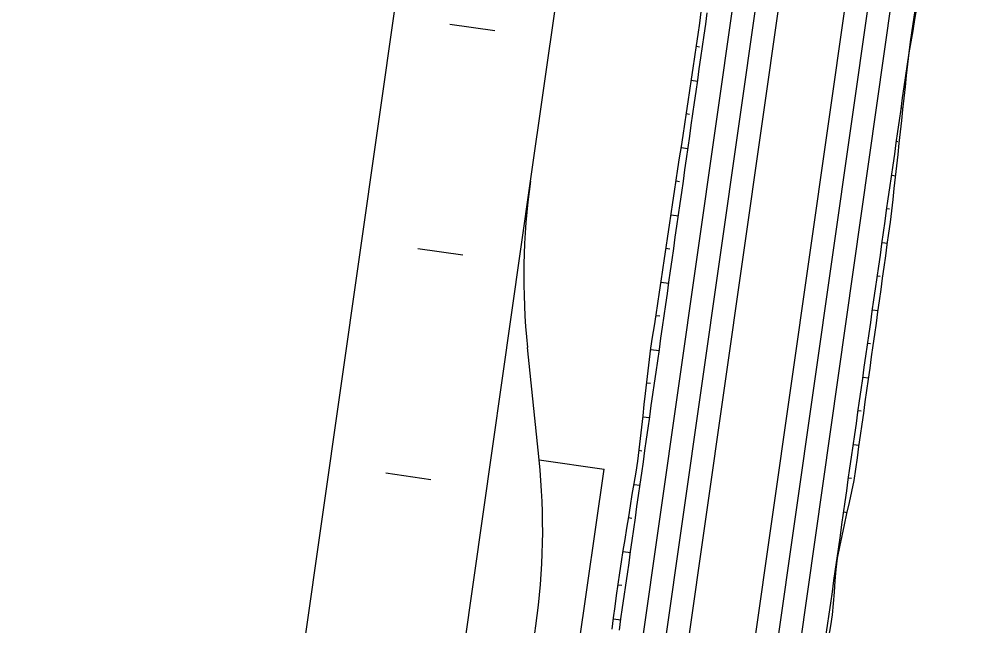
# Model space of a CAD drawing. Extents: x 6503541 to 6503743, y 5888004 to 5888145.
# Drawn here: x 6503703.334 to 6503704.342, y 5888120.739 to 5888121.381 of the extents above; entities that cross this region are included whole.
import ezdxf

# ---------------------------------------------------------------- set-up
doc = ezdxf.new("R2010")
doc.units = 0
doc.layers.add('12', color=7, linetype='Continuous')

msp = doc.modelspace()

# ---------------------------------------------------------------- linework, layer by layer
at = {"layer": '12'}
for p, q in [((6503703.8373, 5888119.6233), (6503705.1208, 5888128.6361)), ((6503703.334, 5888115.918), (6503705.1445, 5888128.6327)), ((6503703.3577, 5888115.9146), (6503705.1683, 5888128.6294)), ((6503703.4266, 5888115.9048), (6503705.2372, 5888128.6195)), ((6503703.4504, 5888115.9014), (6503705.2609, 5888128.6162)), ((6503704.0013, 5888119.5999), (6503705.2847, 5888128.6128)), ((6503703.4869, 5888119.6732), (6503703.8027, 5888121.8909)), ((6503703.8754, 5888121.2097), (6503703.969, 5888121.8672)), ((6503704.0541, 5888121.3516), (6503704.0509, 5888121.3521)), ((6503704.2732, 5888121.3229), (6503704.2728, 5888121.323)), ((6503704.0455, 5888121.3165), (6503704.0521, 5888121.3155)), ((6503704.0436, 5888121.2804), (6503704.0402, 5888121.2809)), ((6503704.2678, 5888121.2874), (6503704.2697, 5888121.2871)), ((6503704.2642, 5888121.2515), (6503704.2627, 5888121.2517)), ((6503704.0348, 5888121.2453), (6503704.042, 5888121.2442)), ((6503703.6532, 5888119.6495), (6503703.8754, 5888121.2097)), ((6503704.0332, 5888121.2091), (6503704.0295, 5888121.2097)), ((6503704.2576, 5888121.2161), (6503704.2619, 5888121.2155)), ((6503704.2552, 5888121.18), (6503704.2525, 5888121.1804)), ((6503704.0241, 5888121.1741), (6503704.0318, 5888121.1729)), ((6503704.0228, 5888121.1379), (6503704.0187, 5888121.1385)), ((6503704.2475, 5888121.1448), (6503704.2532, 5888121.144)), ((6503704.2453, 5888121.1087), (6503704.2424, 5888121.1092)), ((6503704.0134, 5888121.1029), (6503704.0217, 5888121.1017)), ((6503704.2373, 5888121.0735), (6503704.2432, 5888121.0727)), ((6503704.0123, 5888121.0667), (6503704.008, 5888121.0673)), ((6503704.2352, 5888121.0374), (6503704.2322, 5888121.0379)), ((6503703.8844, 5888120.9148), (6503703.872, 5888121.0338)), ((6503704.0027, 5888121.0317), (6503704.0116, 5888121.0305)), ((6503704.2272, 5888121.0022), (6503704.2332, 5888121.0014)), ((6503704.0024, 5888120.9955), (6503703.9984, 5888120.996)), ((6503703.9942, 5888120.9602), (6503704.0014, 5888120.9594)), ((6503704.2252, 5888120.9662), (6503704.2221, 5888120.9666)), ((6503704.217, 5888120.931), (6503704.2232, 5888120.9301)), ((6503703.9932, 5888120.924), (6503703.9901, 5888120.9245)), ((6503703.8844, 5888120.9148), (6503703.9532, 5888120.905)), ((6503703.7788, 5888119.6801), (6503703.9532, 5888120.905)), ((6503703.9849, 5888120.8888), (6503703.9912, 5888120.8879)), ((6503704.2151, 5888120.8949), (6503704.2119, 5888120.8953)), ((6503704.2069, 5888120.8597), (6503704.2106, 5888120.8591)), ((6503703.9826, 5888120.8527), (6503703.9791, 5888120.8533)), ((6503703.9733, 5888120.8178), (6503703.9811, 5888120.8166)), ((6503703.972, 5888120.7816), (6503703.9681, 5888120.7822)), ((6503703.9631, 5888120.7465), (6503703.971, 5888120.7454)), ((6503703.8322, 5888120.3958), (6503703.8811, 5888120.7389))]:
    msp.add_line(p, q, dxfattribs=at)
for points in [[(6503704.276, 5888121.3454), (6503704.2781, 5888121.3572), (6503704.2802, 5888121.369), (6503704.2822, 5888121.3809), (6503704.2841, 5888121.3927), (6503704.2861, 5888121.4045), (6503704.288, 5888121.4164), (6503704.29, 5888121.4282), (6503704.292, 5888121.4401), (6503704.2939, 5888121.4519), (6503704.2959, 5888121.4637), (6503704.2978, 5888121.4756), (6503704.2998, 5888121.4874), (6503704.3015, 5888121.4993), (6503704.3028, 5888121.5112), (6503704.3042, 5888121.5232), (6503704.3055, 5888121.5351), (6503704.3069, 5888121.547), (6503704.3082, 5888121.559), (6503704.3096, 5888121.5709), (6503704.3109, 5888121.5828), (6503704.3123, 5888121.5947), (6503704.3136, 5888121.6067), (6503704.315, 5888121.6186)], [(6503704.188, 5888120.7276), (6503704.1897, 5888120.7395), (6503704.1914, 5888120.7514), (6503704.1931, 5888120.7632), (6503704.1948, 5888120.7751), (6503704.1965, 5888120.787), (6503704.1982, 5888120.7989), (6503704.1999, 5888120.8108), (6503704.2016, 5888120.8226), (6503704.2033, 5888120.8345), (6503704.205, 5888120.8464), (6503704.2067, 5888120.8583), (6503704.2083, 5888120.8702), (6503704.21, 5888120.882), (6503704.2117, 5888120.8939), (6503704.2134, 5888120.9058), (6503704.2151, 5888120.9177), (6503704.2168, 5888120.9296), (6503704.2185, 5888120.9414), (6503704.2202, 5888120.9533), (6503704.2219, 5888120.9652), (6503704.2236, 5888120.9771), (6503704.2253, 5888120.989), (6503704.227, 5888121.0008), (6503704.2286, 5888121.0127), (6503704.2303, 5888121.0246), (6503704.232, 5888121.0365), (6503704.2337, 5888121.0484), (6503704.2354, 5888121.0602), (6503704.2371, 5888121.0721), (6503704.2388, 5888121.084), (6503704.2405, 5888121.0959), (6503704.2422, 5888121.1078), (6503704.2439, 5888121.1196), (6503704.2456, 5888121.1315), (6503704.2473, 5888121.1434), (6503704.2489, 5888121.1553), (6503704.2506, 5888121.1672), (6503704.2523, 5888121.179), (6503704.254, 5888121.1909), (6503704.2557, 5888121.2028), (6503704.2574, 5888121.2147), (6503704.2591, 5888121.2266), (6503704.2608, 5888121.2384), (6503704.2625, 5888121.2503), (6503704.2642, 5888121.2622), (6503704.2659, 5888121.2741), (6503704.2676, 5888121.286), (6503704.2692, 5888121.2978), (6503704.2709, 5888121.3097), (6503704.2726, 5888121.3216), (6503704.2743, 5888121.3335), (6503704.276, 5888121.3454), (6503704.2777, 5888121.3572), (6503704.2794, 5888121.3691), (6503704.2811, 5888121.381), (6503704.2828, 5888121.3929)], [(6503703.9616, 5888120.7356), (6503703.9632, 5888120.7475), (6503703.9649, 5888120.7594), (6503703.9665, 5888120.7713), (6503703.9682, 5888120.7831), (6503703.9698, 5888120.795), (6503703.9715, 5888120.8069), (6503703.9735, 5888120.8188), (6503703.9754, 5888120.8306), (6503703.9773, 5888120.8425), (6503703.9793, 5888120.8543), (6503703.9812, 5888120.8661), (6503703.9831, 5888120.878), (6503703.9851, 5888120.8898), (6503703.987, 5888120.9017), (6503703.9888, 5888120.9135), (6503703.9902, 5888120.9255), (6503703.9916, 5888120.9374), (6503703.993, 5888120.9493), (6503703.9944, 5888120.9612), (6503703.9957, 5888120.9732), (6503703.9971, 5888120.9851), (6503703.9985, 5888120.997), (6503703.9999, 5888121.0089), (6503704.0013, 5888121.0209), (6503704.0028, 5888121.0328), (6503704.0046, 5888121.0446), (6503704.0064, 5888121.0565), (6503704.0082, 5888121.0684), (6503704.01, 5888121.0802), (6503704.0118, 5888121.0921), (6503704.0135, 5888121.104), (6503704.0153, 5888121.1158), (6503704.0171, 5888121.1277), (6503704.0189, 5888121.1396), (6503704.0207, 5888121.1514), (6503704.0225, 5888121.1633), (6503704.0243, 5888121.1752), (6503704.0261, 5888121.187), (6503704.0278, 5888121.1989), (6503704.0296, 5888121.2108), (6503704.0314, 5888121.2226), (6503704.0332, 5888121.2345), (6503704.035, 5888121.2464), (6503704.0368, 5888121.2582), (6503704.0386, 5888121.2701), (6503704.0403, 5888121.282), (6503704.0421, 5888121.2938), (6503704.0439, 5888121.3057), (6503704.0457, 5888121.3176), (6503704.0475, 5888121.3294), (6503704.0493, 5888121.3413), (6503704.0511, 5888121.3532), (6503704.0529, 5888121.365), (6503704.0545, 5888121.3769), (6503704.0559, 5888121.3888)], [(6503703.9694, 5888120.7345), (6503703.9711, 5888120.7464), (6503703.9728, 5888120.7583), (6503703.9745, 5888120.7701), (6503703.9762, 5888120.782), (6503703.9779, 5888120.7939), (6503703.9796, 5888120.8058), (6503703.9812, 5888120.8177), (6503703.9829, 5888120.8295), (6503703.9846, 5888120.8414), (6503703.9863, 5888120.8533), (6503703.988, 5888120.8652), (6503703.9897, 5888120.8771), (6503703.9914, 5888120.8889), (6503703.9931, 5888120.9008), (6503703.9948, 5888120.9127), (6503703.9965, 5888120.9246), (6503703.9982, 5888120.9365), (6503703.9999, 5888120.9483), (6503704.0015, 5888120.9602), (6503704.0032, 5888120.9721), (6503704.0049, 5888120.984), (6503704.0066, 5888120.9959), (6503704.0083, 5888121.0077), (6503704.01, 5888121.0196), (6503704.0117, 5888121.0315), (6503704.0134, 5888121.0434), (6503704.0151, 5888121.0553), (6503704.0168, 5888121.0671), (6503704.0185, 5888121.079), (6503704.0202, 5888121.0909), (6503704.0218, 5888121.1028), (6503704.0235, 5888121.1147), (6503704.0252, 5888121.1265), (6503704.0269, 5888121.1384), (6503704.0286, 5888121.1503), (6503704.0303, 5888121.1622), (6503704.032, 5888121.1741), (6503704.0337, 5888121.1859), (6503704.0354, 5888121.1978), (6503704.0371, 5888121.2097), (6503704.0388, 5888121.2216), (6503704.0405, 5888121.2335), (6503704.0421, 5888121.2453), (6503704.0438, 5888121.2572), (6503704.0455, 5888121.2691), (6503704.0472, 5888121.281), (6503704.0489, 5888121.2929), (6503704.0506, 5888121.3047), (6503704.0523, 5888121.3166), (6503704.054, 5888121.3285), (6503704.0557, 5888121.3404), (6503704.0574, 5888121.3523), (6503704.0591, 5888121.3641), (6503704.0608, 5888121.376), (6503704.0624, 5888121.3879)], [(6503703.8374, 5888121.369), (6503703.7899, 5888121.3757)], [(6503704.2001, 5888120.8107), (6503704.2026, 5888120.8225), (6503704.2052, 5888120.8342), (6503704.2077, 5888120.846), (6503704.2103, 5888120.8578), (6503704.2129, 5888120.8695), (6503704.2154, 5888120.8813), (6503704.218, 5888120.893), (6503704.2197, 5888120.9049), (6503704.2214, 5888120.9168), (6503704.223, 5888120.9287), (6503704.2247, 5888120.9406), (6503704.2264, 5888120.9524), (6503704.228, 5888120.9643), (6503704.2297, 5888120.9762), (6503704.2314, 5888120.9881), (6503704.233, 5888121), (6503704.2347, 5888121.0119), (6503704.2364, 5888121.0237), (6503704.238, 5888121.0356), (6503704.2397, 5888121.0475), (6503704.2414, 5888121.0594), (6503704.243, 5888121.0713), (6503704.2447, 5888121.0832), (6503704.2464, 5888121.095), (6503704.248, 5888121.1069), (6503704.2497, 5888121.1188), (6503704.2514, 5888121.1307), (6503704.253, 5888121.1426), (6503704.2547, 5888121.1545), (6503704.2564, 5888121.1663), (6503704.2578, 5888121.1783), (6503704.2591, 5888121.1902), (6503704.2604, 5888121.2021), (6503704.2617, 5888121.2141), (6503704.263, 5888121.226), (6503704.2643, 5888121.2379), (6503704.2656, 5888121.2499), (6503704.2669, 5888121.2618), (6503704.2682, 5888121.2738), (6503704.2695, 5888121.2857), (6503704.2708, 5888121.2976), (6503704.2721, 5888121.3096), (6503704.2734, 5888121.3215), (6503704.2747, 5888121.3334), (6503704.276, 5888121.3454)], [(6503703.8036, 5888121.1313), (6503703.7561, 5888121.1381)], [(6503703.7698, 5888120.8937), (6503703.7223, 5888120.9005)], [(6503704.1661, 5888120.5731), (6503704.1679, 5888120.585), (6503704.1699, 5888120.5969), (6503704.1718, 5888120.6087), (6503704.1737, 5888120.6205), (6503704.1757, 5888120.6324), (6503704.1776, 5888120.6442), (6503704.1796, 5888120.6561), (6503704.1815, 5888120.6679), (6503704.1835, 5888120.6798), (6503704.1854, 5888120.6916), (6503704.1874, 5888120.7035), (6503704.1893, 5888120.7153), (6503704.1912, 5888120.7271), (6503704.1932, 5888120.739), (6503704.1951, 5888120.7508), (6503704.1962, 5888120.7628), (6503704.197, 5888120.7748), (6503704.1979, 5888120.7868), (6503704.1988, 5888120.7988), (6503704.2001, 5888120.8107)]]:
    msp.add_lwpolyline(points, dxfattribs=at)
for centre, start, end in [((6503704.5882, 5888121.1082), 171.8957, 185.9319), ((6503703.1682, 5888120.8404), 351.8957, 5.9319)]:
    msp.add_arc(centre, 0.72, start, end, dxfattribs=at)

doc.saveas('drawing.dxf')
